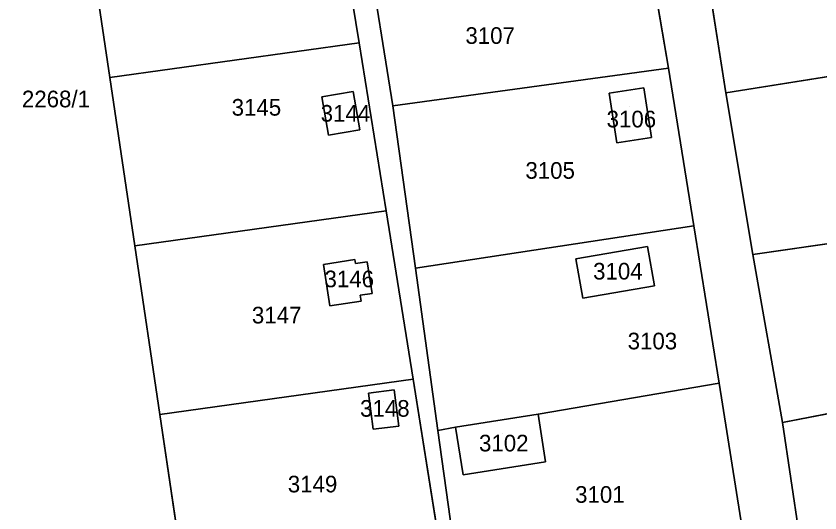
# Model space of a CAD drawing. Extents: x -262715 to -259381, y -1237238 to -1231182.
# Drawn here: x -260278.5 to -260181.9, y -1234377 to -1234317.3 of the extents above; entities that cross this region are included whole.
import ezdxf

# ---------------------------------------------------------------- set-up
doc = ezdxf.new("R2010")
doc.units = 0
for name, color, linetype in [('body_kn', 7, 'Continuous'), ('kladpar_druhypozemkov', 7, 'Continuous'), ('kladpar_hranice', 7, 'Continuous'), ('kladpar_parcelnecisla', 7, 'Continuous'), ('kladpar_plochy', 7, 'Continuous')]:
    doc.layers.add(name, color=color, linetype=linetype)

msp = doc.modelspace()

# ---------------------------------------------------------------- linework, layer by layer
at = {"layer": 'body_kn'}
for p, q in [((-260237.26, -1234320.52), (-260237.26, -1234320.52)), ((-260237.26, -1234320.52), (-260237.26, -1234320.52)), ((-260200.12, -1234323.57), (-260200.12, -1234323.57)), ((-260200.12, -1234323.57), (-260200.12, -1234323.57)), ((-260267.22, -1234324.68), (-260267.22, -1234324.68)), ((-260203.08, -1234325.92), (-260203.08, -1234325.92)), ((-260203.08, -1234325.92), (-260203.08, -1234325.92)), ((-260237.99, -1234326.37), (-260237.99, -1234326.37)), ((-260237.99, -1234326.37), (-260237.99, -1234326.37)), ((-260207.23, -1234326.57), (-260207.23, -1234326.57)), ((-260193.24, -1234326.54), (-260193.24, -1234326.54)), ((-260241.74, -1234327.02), (-260241.74, -1234327.02)), ((-260233.23, -1234328.1), (-260233.23, -1234328.1)), ((-260240.94, -1234331.64), (-260240.94, -1234331.64)), ((-260237.19, -1234330.99), (-260237.19, -1234330.99)), ((-260206.31, -1234332.55), (-260206.31, -1234332.55)), ((-260202.15, -1234331.9), (-260202.15, -1234331.9)), ((-260234.03, -1234340.71), (-260234.03, -1234340.71)), ((-260234.03, -1234340.71), (-260234.03, -1234340.71)), ((-260197.08, -1234342.52), (-260197.08, -1234342.52)), ((-260197.08, -1234342.52), (-260197.08, -1234342.52)), ((-260264.22, -1234344.93), (-260264.22, -1234344.93)), ((-260202.62, -1234344.99), (-260202.62, -1234344.99)), ((-260202.62, -1234344.99), (-260202.62, -1234344.99)), ((-260189.96, -1234345.97), (-260189.96, -1234345.97)), ((-260241.57, -1234347.14), (-260241.57, -1234347.14)), ((-260237.79, -1234346.56), (-260237.79, -1234346.56)), ((-260237.79, -1234346.56), (-260237.79, -1234346.56)), ((-260237.71, -1234347.05), (-260237.71, -1234347.05)), ((-260236.31, -1234346.84), (-260236.31, -1234346.84)), ((-260211.24, -1234346.49), (-260211.24, -1234346.49)), ((-260230.52, -1234347.6), (-260230.52, -1234347.6)), ((-260201.8, -1234349.72), (-260201.8, -1234349.72)), ((-260237.13, -1234350.86), (-260237.13, -1234350.86)), ((-260235.72, -1234350.64), (-260235.72, -1234350.64)), ((-260237.02, -1234351.55), (-260237.02, -1234351.55)), ((-260210.42, -1234351.22), (-260210.42, -1234351.22)), ((-260240.81, -1234352.13), (-260240.81, -1234352.13)), ((-260230.79, -1234360.91), (-260230.79, -1234360.91)), ((-260230.79, -1234360.91), (-260230.79, -1234360.91)), ((-260194.04, -1234361.43), (-260194.04, -1234361.43)), ((-260194.04, -1234361.43), (-260194.04, -1234361.43)), ((-260236.15, -1234362.61), (-260236.15, -1234362.61)), ((-260233.07, -1234362.22), (-260233.07, -1234362.22)), ((-260233.07, -1234362.22), (-260233.07, -1234362.22)), ((-260261.22, -1234365.16), (-260261.22, -1234365.16)), ((-260215.78, -1234365.14), (-260215.78, -1234365.14)), ((-260215.78, -1234365.14), (-260215.78, -1234365.14)), ((-260186.41, -1234366.12), (-260186.41, -1234366.12)), ((-260235.6, -1234366.95), (-260235.6, -1234366.95)), ((-260232.52, -1234366.56), (-260232.52, -1234366.56)), ((-260227.81, -1234367.09), (-260227.81, -1234367.09)), ((-260225.68, -1234366.68), (-260225.68, -1234366.68)), ((-260214.89, -1234370.87), (-260214.89, -1234370.87)), ((-260224.79, -1234372.41), (-260224.79, -1234372.41))]:
    msp.add_line(p, q, dxfattribs=at)
at = {"layer": 'kladpar_druhypozemkov'}
for p, q in [((-260222.48, -1234319.22), (-260222.48, -1234319.22)), ((-260273.8, -1234326.34), (-260273.8, -1234326.34)), ((-260250.16, -1234327.49), (-260250.16, -1234327.49)), ((-260239.36, -1234328.08), (-260239.36, -1234328.08)), ((-260204.76, -1234328.17), (-260204.76, -1234328.17)), ((-260215.09, -1234334.64), (-260215.09, -1234334.64)), ((-260206.56, -1234347.02), (-260206.56, -1234347.02)), ((-260238.66, -1234347.82), (-260238.66, -1234347.82)), ((-260248.35, -1234352.43), (-260248.35, -1234352.43)), ((-260202.58, -1234355.85), (-260202.58, -1234355.85)), ((-260234.37, -1234363.66), (-260234.37, -1234363.66)), ((-260220.09, -1234367.41), (-260220.09, -1234367.41)), ((-260243.75, -1234372.89), (-260243.75, -1234372.89)), ((-260209.3, -1234374.18), (-260209.3, -1234374.18))]:
    msp.add_line(p, q, dxfattribs=at)
at = {"layer": 'kladpar_hranice'}
for points in [[(-260209.07, -1234230.21), (-260206.2, -1234247.19), (-260202.77, -1234266.86), (-260199.63, -1234285.89), (-260196.34, -1234306.57), (-260193.24, -1234326.54), (-260189.96, -1234345.97), (-260186.41, -1234366.12), (-260183.41, -1234386.31), (-260187.97, -1234399.27), (-260191.01, -1234380.35), (-260194.04, -1234361.43), (-260197.08, -1234342.52), (-260200.12, -1234323.57), (-260203.35, -1234304.61), (-260206.45, -1234286.21), (-260207.91, -1234277.44), (-260211.68, -1234258.38), (-260214.57, -1234239.05), (-260217.79, -1234219.78)], [(-260248.5, -1234223.35), (-260246.04, -1234243.44), (-260243.56, -1234263.29), (-260240.55, -1234282.18), (-260239.25, -1234290.33), (-260236.3, -1234308.84), (-260233.23, -1234328.1), (-260230.52, -1234347.6), (-260227.81, -1234367.09), (-260225.1, -1234386.59), (-260222.39, -1234406.08), (-260223.36, -1234407.35), (-260224.33, -1234401.29), (-260227.56, -1234381.1), (-260230.79, -1234360.91), (-260234.03, -1234340.71), (-260237.26, -1234320.52), (-260240.49, -1234300.96), (-260243.67, -1234281.75), (-260245.52, -1234263.34), (-260247.34, -1234244.3), (-260250.24, -1234225.05)], [(-260272.95, -1234286.34), (-260270.08, -1234305.56), (-260267.22, -1234324.68), (-260264.22, -1234344.93), (-260261.22, -1234365.16), (-260258.22, -1234385.39), (-260255.22, -1234405.62), (-260253.27, -1234419.65), (-260251.58, -1234433.91), (-260249.85, -1234437.92), (-260247.2, -1234456.41), (-260244.36, -1234476.21), (-260242.45, -1234489.57), (-260239.53, -1234508.84), (-260236.61, -1234528.07), (-260233.7, -1234547.3), (-260230.78, -1234566.53), (-260227.87, -1234585.76), (-260237.19, -1234606.74), (-260245.13, -1234621.3)], [(-260240.49, -1234300.96), (-260237.26, -1234320.52), (-260267.22, -1234324.68), (-260270.08, -1234305.56), (-260245.83, -1234301.99), (-260244.9, -1234306.8), (-260240.18, -1234305.89), (-260241.11, -1234301.07), (-260240.49, -1234300.96)], [(-260193.24, -1234326.54), (-260196.34, -1234306.57), (-260166.53, -1234302.32)], [(-260166.53, -1234302.32), (-260163.48, -1234321.82), (-260193.24, -1234326.54)], [(-260203.35, -1234304.61), (-260200.12, -1234323.57), (-260233.23, -1234328.1), (-260236.3, -1234308.84)], [(-260264.22, -1234344.93), (-260267.22, -1234324.68), (-260237.26, -1234320.52)], [(-260237.26, -1234320.52), (-260234.03, -1234340.71), (-260264.22, -1234344.93)], [(-260189.96, -1234345.97), (-260193.24, -1234326.54), (-260163.48, -1234321.82)], [(-260163.48, -1234321.82), (-260160.54, -1234341.7), (-260189.96, -1234345.97)], [(-260230.52, -1234347.6), (-260233.23, -1234328.1), (-260200.12, -1234323.57)], [(-260200.12, -1234323.57), (-260197.08, -1234342.52), (-260230.52, -1234347.6)], [(-260203.08, -1234325.92), (-260202.15, -1234331.9), (-260206.31, -1234332.55), (-260207.23, -1234326.57), (-260203.08, -1234325.92)], [(-260207.23, -1234326.57), (-260206.31, -1234332.55), (-260202.15, -1234331.9), (-260203.08, -1234325.92), (-260207.23, -1234326.57)], [(-260241.74, -1234327.02), (-260240.94, -1234331.64), (-260237.19, -1234330.99), (-260237.99, -1234326.37), (-260241.74, -1234327.02)], [(-260237.99, -1234326.37), (-260237.19, -1234330.99), (-260240.94, -1234331.64), (-260241.74, -1234327.02), (-260237.99, -1234326.37)], [(-260261.22, -1234365.16), (-260264.22, -1234344.93), (-260234.03, -1234340.71)], [(-260234.03, -1234340.71), (-260230.79, -1234360.91), (-260261.22, -1234365.16)], [(-260186.41, -1234366.12), (-260189.96, -1234345.97), (-260160.54, -1234341.7)], [(-260160.54, -1234341.7), (-260159.89, -1234344.08), (-260156.83, -1234360.45), (-260186.41, -1234366.12)], [(-260227.81, -1234367.09), (-260230.52, -1234347.6), (-260197.08, -1234342.52)], [(-260197.08, -1234342.52), (-260194.04, -1234361.43), (-260215.78, -1234365.14), (-260225.68, -1234366.68), (-260227.81, -1234367.09)], [(-260211.24, -1234346.49), (-260210.42, -1234351.22), (-260201.8, -1234349.72), (-260202.62, -1234344.99), (-260211.24, -1234346.49)], [(-260202.62, -1234344.99), (-260201.8, -1234349.72), (-260210.42, -1234351.22), (-260211.24, -1234346.49), (-260202.62, -1234344.99)], [(-260241.57, -1234347.14), (-260240.81, -1234352.13), (-260237.02, -1234351.55), (-260237.13, -1234350.86), (-260235.72, -1234350.64), (-260236.31, -1234346.84), (-260237.71, -1234347.05), (-260237.79, -1234346.56), (-260241.57, -1234347.14)], [(-260237.79, -1234346.56), (-260237.71, -1234347.05), (-260236.31, -1234346.84), (-260235.72, -1234350.64), (-260237.13, -1234350.86), (-260237.02, -1234351.55), (-260240.81, -1234352.13), (-260241.57, -1234347.14), (-260237.79, -1234346.56)], [(-260183.41, -1234386.31), (-260186.41, -1234366.12), (-260156.83, -1234360.45)], [(-260258.22, -1234385.39), (-260261.22, -1234365.16), (-260230.79, -1234360.91)], [(-260230.79, -1234360.91), (-260227.56, -1234381.1), (-260258.22, -1234385.39)], [(-260194.04, -1234361.43), (-260191.01, -1234380.35), (-260225.1, -1234386.59), (-260227.81, -1234367.09), (-260225.68, -1234366.68), (-260224.79, -1234372.41), (-260214.89, -1234370.87), (-260215.78, -1234365.14), (-260194.04, -1234361.43)], [(-260233.07, -1234362.22), (-260232.52, -1234366.56), (-260235.6, -1234366.95), (-260236.15, -1234362.61), (-260233.07, -1234362.22)], [(-260236.15, -1234362.61), (-260235.6, -1234366.95), (-260232.52, -1234366.56), (-260233.07, -1234362.22), (-260236.15, -1234362.61)], [(-260215.78, -1234365.14), (-260214.89, -1234370.87), (-260224.79, -1234372.41), (-260225.68, -1234366.68), (-260215.78, -1234365.14)]]:
    msp.add_lwpolyline(points, dxfattribs=at)
at = {"layer": 'kladpar_plochy'}
for p, q in [((-260203.35, -1234304.61), (-260200.12, -1234323.57)), ((-260193.24, -1234326.54), (-260196.34, -1234306.57)), ((-260233.23, -1234328.1), (-260236.3, -1234308.84)), ((-260267.22, -1234324.68), (-260237.26, -1234320.52)), ((-260237.26, -1234320.52), (-260234.03, -1234340.71)), ((-260163.48, -1234321.82), (-260193.24, -1234326.54)), ((-260193.24, -1234326.54), (-260163.48, -1234321.82)), ((-260200.12, -1234323.57), (-260233.23, -1234328.1)), ((-260233.23, -1234328.1), (-260200.12, -1234323.57)), ((-260200.12, -1234323.57), (-260197.08, -1234342.52)), ((-260264.22, -1234344.93), (-260267.22, -1234324.68)), ((-260203.08, -1234325.92), (-260207.23, -1234326.57)), ((-260202.15, -1234331.9), (-260203.08, -1234325.92)), ((-260237.99, -1234326.37), (-260241.74, -1234327.02)), ((-260237.19, -1234330.99), (-260237.99, -1234326.37)), ((-260207.23, -1234326.57), (-260206.31, -1234332.55)), ((-260189.96, -1234345.97), (-260193.24, -1234326.54)), ((-260241.74, -1234327.02), (-260240.94, -1234331.64)), ((-260230.52, -1234347.6), (-260233.23, -1234328.1)), ((-260240.94, -1234331.64), (-260237.19, -1234330.99)), ((-260206.31, -1234332.55), (-260202.15, -1234331.9)), ((-260234.03, -1234340.71), (-260264.22, -1234344.93)), ((-260264.22, -1234344.93), (-260234.03, -1234340.71)), ((-260234.03, -1234340.71), (-260230.79, -1234360.91)), ((-260160.54, -1234341.7), (-260189.96, -1234345.97)), ((-260189.96, -1234345.97), (-260160.54, -1234341.7)), ((-260197.08, -1234342.52), (-260230.52, -1234347.6)), ((-260230.52, -1234347.6), (-260197.08, -1234342.52)), ((-260197.08, -1234342.52), (-260194.04, -1234361.43)), ((-260261.22, -1234365.16), (-260264.22, -1234344.93)), ((-260202.62, -1234344.99), (-260211.24, -1234346.49)), ((-260201.8, -1234349.72), (-260202.62, -1234344.99)), ((-260186.41, -1234366.12), (-260189.96, -1234345.97)), ((-260237.79, -1234346.56), (-260241.57, -1234347.14)), ((-260241.57, -1234347.14), (-260240.81, -1234352.13)), ((-260237.71, -1234347.05), (-260237.79, -1234346.56)), ((-260236.31, -1234346.84), (-260237.71, -1234347.05)), ((-260235.72, -1234350.64), (-260236.31, -1234346.84)), ((-260211.24, -1234346.49), (-260210.42, -1234351.22)), ((-260227.81, -1234367.09), (-260230.52, -1234347.6)), ((-260210.42, -1234351.22), (-260201.8, -1234349.72)), ((-260237.13, -1234350.86), (-260235.72, -1234350.64)), ((-260237.02, -1234351.55), (-260237.13, -1234350.86)), ((-260240.81, -1234352.13), (-260237.02, -1234351.55)), ((-260156.83, -1234360.45), (-260186.41, -1234366.12)), ((-260186.41, -1234366.12), (-260156.83, -1234360.45)), ((-260230.79, -1234360.91), (-260261.22, -1234365.16)), ((-260261.22, -1234365.16), (-260230.79, -1234360.91)), ((-260230.79, -1234360.91), (-260227.56, -1234381.1)), ((-260194.04, -1234361.43), (-260215.78, -1234365.14)), ((-260233.07, -1234362.22), (-260236.15, -1234362.61)), ((-260236.15, -1234362.61), (-260235.6, -1234366.95)), ((-260232.52, -1234366.56), (-260233.07, -1234362.22)), ((-260258.22, -1234385.39), (-260261.22, -1234365.16)), ((-260215.78, -1234365.14), (-260225.68, -1234366.68)), ((-260183.41, -1234386.31), (-260186.41, -1234366.12)), ((-260235.6, -1234366.95), (-260232.52, -1234366.56)), ((-260225.68, -1234366.68), (-260227.81, -1234367.09))]:
    msp.add_line(p, q, dxfattribs=at)
for points in [[(-260209.07, -1234230.21), (-260206.2, -1234247.19), (-260202.77, -1234266.86), (-260199.63, -1234285.89), (-260196.34, -1234306.57), (-260193.24, -1234326.54), (-260189.96, -1234345.97), (-260186.41, -1234366.12), (-260183.41, -1234386.31), (-260187.97, -1234399.27), (-260191.01, -1234380.35), (-260194.04, -1234361.43), (-260197.08, -1234342.52), (-260200.12, -1234323.57), (-260203.35, -1234304.61), (-260206.45, -1234286.21), (-260207.91, -1234277.44), (-260211.68, -1234258.38), (-260214.57, -1234239.05), (-260217.79, -1234219.78)], [(-260248.5, -1234223.35), (-260246.04, -1234243.44), (-260243.56, -1234263.29), (-260240.55, -1234282.18), (-260239.25, -1234290.33), (-260236.3, -1234308.84), (-260233.23, -1234328.1), (-260230.52, -1234347.6), (-260227.81, -1234367.09), (-260225.1, -1234386.59), (-260222.39, -1234406.08), (-260223.36, -1234407.35), (-260224.33, -1234401.29), (-260227.56, -1234381.1), (-260230.79, -1234360.91), (-260234.03, -1234340.71), (-260237.26, -1234320.52), (-260240.49, -1234300.96), (-260243.67, -1234281.75), (-260245.52, -1234263.34), (-260247.34, -1234244.3), (-260250.24, -1234225.05)], [(-260281.41, -1234229.85), (-260278.41, -1234248.8), (-260275.76, -1234268.35), (-260272.95, -1234286.34), (-260270.08, -1234305.56), (-260267.22, -1234324.68), (-260264.22, -1234344.93), (-260261.22, -1234365.16), (-260258.22, -1234385.39), (-260255.22, -1234405.62), (-260253.27, -1234419.65), (-260251.58, -1234433.91), (-260249.85, -1234437.92), (-260247.2, -1234456.41), (-260244.36, -1234476.21), (-260242.45, -1234489.57), (-260239.53, -1234508.84), (-260236.61, -1234528.07), (-260233.7, -1234547.3), (-260230.78, -1234566.53), (-260227.87, -1234585.76), (-260237.19, -1234606.74), (-260245.13, -1234621.3)]]:
    msp.add_lwpolyline(points, dxfattribs=at)
for points in [[(-260240.49, -1234300.96), (-260237.26, -1234320.52), (-260267.22, -1234324.68), (-260270.08, -1234305.56), (-260245.83, -1234301.99), (-260244.9, -1234306.8), (-260240.18, -1234305.89), (-260241.11, -1234301.07)], [(-260203.08, -1234325.92), (-260202.15, -1234331.9), (-260206.31, -1234332.55), (-260207.23, -1234326.57)], [(-260237.99, -1234326.37), (-260237.19, -1234330.99), (-260240.94, -1234331.64), (-260241.74, -1234327.02)], [(-260202.62, -1234344.99), (-260201.8, -1234349.72), (-260210.42, -1234351.22), (-260211.24, -1234346.49)], [(-260237.79, -1234346.56), (-260237.71, -1234347.05), (-260236.31, -1234346.84), (-260235.72, -1234350.64), (-260237.13, -1234350.86), (-260237.02, -1234351.55), (-260240.81, -1234352.13), (-260241.57, -1234347.14)], [(-260194.04, -1234361.43), (-260191.01, -1234380.35), (-260225.1, -1234386.59), (-260227.81, -1234367.09), (-260225.68, -1234366.68), (-260224.79, -1234372.41), (-260214.89, -1234370.87), (-260215.78, -1234365.14)], [(-260233.07, -1234362.22), (-260232.52, -1234366.56), (-260235.6, -1234366.95), (-260236.15, -1234362.61)], [(-260215.78, -1234365.14), (-260214.89, -1234370.87), (-260224.79, -1234372.41), (-260225.68, -1234366.68)]]:
    msp.add_lwpolyline(points, close=True, dxfattribs=at)

# ---------------------------------------------------------------- texts
at = {"layer": 'kladpar_parcelnecisla'}
for s, p in [('3107', (-260224.507, -1234320.66)), ('2268/1', (-260277.785, -1234328.28)), ('3145', (-260252.588, -1234329.28)), ('3144', (-260241.893, -1234330)), ('3106', (-260207.544, -1234330.69)), ('3105', (-260217.3, -1234336.86)), ('3104', (-260209.164, -1234348.96)), ('3146', (-260241.433, -1234349.89)), ('3147', (-260250.156, -1234354.24)), ('3103', (-260205.017, -1234357.35)), ('3148', (-260237.157, -1234365.44)), ('3102', (-260222.871, -1234369.61)), ('3149', (-260245.843, -1234374.53)), ('3101', (-260211.325, -1234375.78))]:
    msp.add_text(s, height=2, dxfattribs=at).set_placement(p)

doc.saveas('drawing.dxf')
